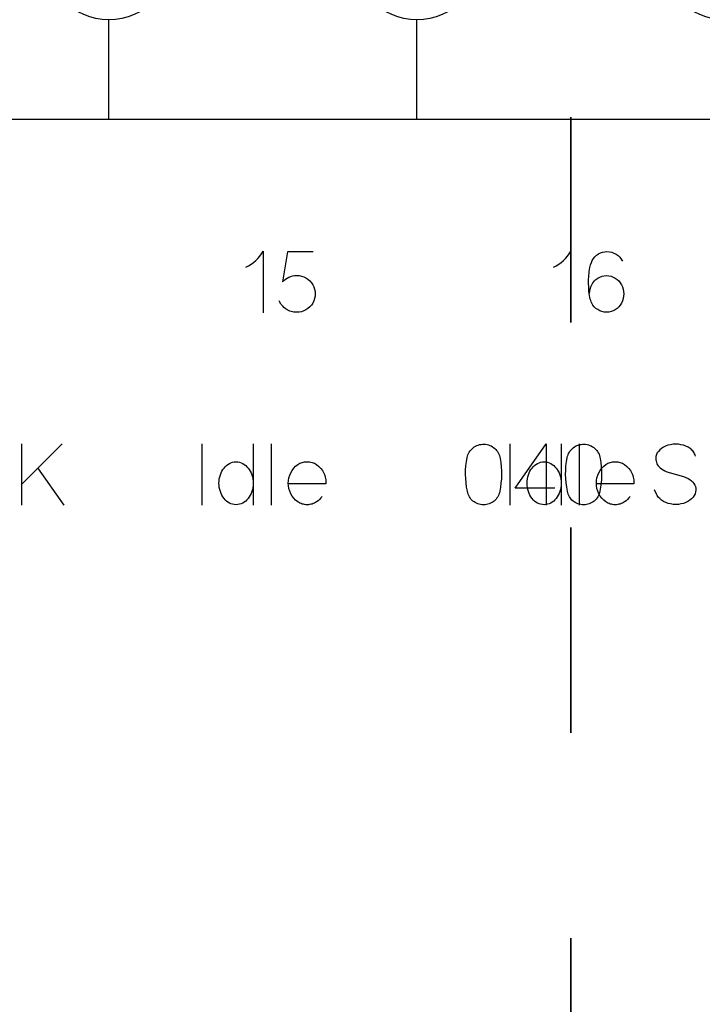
# Model space of a CAD drawing. Header units: inches. Extents: x 1880 to 2363, y -453 to -54.
# Tile 560 of 656: x 1905.61 to 1905.942, y -68.372 to -67.893. Entities that reach past the tile are written whole.
import ezdxf

# ---------------------------------------------------------------- set-up
doc = ezdxf.new("R2010")
doc.units = ezdxf.units.IN
doc.header["$LTSCALE"] = 0.5
doc.header["$MEASUREMENT"] = 0
doc.linetypes.add('PHANTOM', pattern=[0.25, 0.125, -0.025, 0.025, -0.025, 0.025, -0.025])
doc.layers.add('APP-M-S', color=30, linetype='Continuous')

msp = doc.modelspace()

# ---------------------------------------------------------------- linework, layer by layer
at = {"color": 7, "linetype": 'PHANTOM', "lineweight": 35}
msp.add_line((1905.87824, -65.94007), (1905.87824, -68.79207), dxfattribs=at)
at = {"color": 7, "linetype": 'Continuous'}
for p, q in [((1905.72476, -68.00989), (1905.72579, -68.00886)), ((1905.72579, -68.00886), (1905.72673, -68.00776)), ((1905.72673, -68.00776), (1905.72758, -68.00658)), ((1905.72758, -68.00658), (1905.72835, -68.00533)), ((1905.72835, -68.00533), (1905.72835, -68.03533)), ((1905.74026, -68.00575), (1905.73773, -68.02033)), ((1905.75277, -68.00575), (1905.74026, -68.00575)), ((1905.87457, -68.00989), (1905.8756, -68.00886)), ((1905.8756, -68.00886), (1905.87654, -68.00776)), ((1905.87654, -68.00776), (1905.87739, -68.00658)), ((1905.87739, -68.00658), (1905.87816, -68.00533)), ((1905.87816, -68.00533), (1905.87816, -68.03533)), ((1905.88861, -68.00989), (1905.88919, -68.00891)), ((1905.88919, -68.00891), (1905.88987, -68.00805)), ((1905.88987, -68.00805), (1905.89067, -68.00729)), ((1905.89067, -68.00729), (1905.89157, -68.00666)), ((1905.89157, -68.00666), (1905.89256, -68.00616)), ((1905.89256, -68.00616), (1905.8936, -68.00581)), ((1905.8936, -68.00581), (1905.89467, -68.00562)), ((1905.89467, -68.00562), (1905.89578, -68.00558)), ((1905.89578, -68.00558), (1905.89696, -68.00566)), ((1905.89696, -68.00566), (1905.89809, -68.00589)), ((1905.89809, -68.00589), (1905.89918, -68.00628)), ((1905.89918, -68.00628), (1905.90021, -68.00683)), ((1905.90021, -68.00683), (1905.90117, -68.0075)), ((1905.90117, -68.0075), (1905.90201, -68.00828)), ((1905.90201, -68.00828), (1905.90273, -68.00918)), ((1905.90273, -68.00918), (1905.90333, -68.01018)), ((1905.71998, -68.01312), (1905.72128, -68.01246)), ((1905.72128, -68.01246), (1905.7225, -68.01169)), ((1905.7225, -68.01169), (1905.72367, -68.01084)), ((1905.72367, -68.01084), (1905.72476, -68.00989)), ((1905.86979, -68.01312), (1905.87108, -68.01246)), ((1905.87108, -68.01246), (1905.87231, -68.01169)), ((1905.87231, -68.01169), (1905.87348, -68.01084)), ((1905.87348, -68.01084), (1905.87457, -68.00989)), ((1905.88731, -68.01422), (1905.88747, -68.01335)), ((1905.88747, -68.01335), (1905.88762, -68.0126)), ((1905.88762, -68.0126), (1905.88779, -68.01196)), ((1905.88779, -68.01196), (1905.88816, -68.01086)), ((1905.88816, -68.01086), (1905.88861, -68.00989)), ((1905.73917, -68.01901), (1905.73997, -68.01848)), ((1905.73997, -68.01848), (1905.74084, -68.01804)), ((1905.74084, -68.01804), (1905.74174, -68.01768)), ((1905.74174, -68.01768), (1905.74267, -68.01743)), ((1905.74267, -68.01743), (1905.74363, -68.01728)), ((1905.74363, -68.01728), (1905.74461, -68.01723)), ((1905.74461, -68.01723), (1905.74581, -68.01728)), ((1905.74581, -68.01728), (1905.74697, -68.0175)), ((1905.74697, -68.0175), (1905.74809, -68.01786)), ((1905.74809, -68.01786), (1905.74916, -68.01839)), ((1905.74916, -68.01839), (1905.75017, -68.01904)), ((1905.88685, -68.01904), (1905.88689, -68.01801)), ((1905.88689, -68.01801), (1905.88696, -68.01703)), ((1905.88696, -68.01703), (1905.88705, -68.01609)), ((1905.88705, -68.01609), (1905.88716, -68.0152)), ((1905.88716, -68.0152), (1905.88731, -68.01422)), ((1905.89042, -68.01912), (1905.89133, -68.01847)), ((1905.89133, -68.01847), (1905.89232, -68.01794)), ((1905.89232, -68.01794), (1905.89336, -68.01756)), ((1905.89336, -68.01756), (1905.89444, -68.01732)), ((1905.89444, -68.01732), (1905.89558, -68.01723)), ((1905.89558, -68.01723), (1905.89669, -68.01732)), ((1905.89669, -68.01732), (1905.89777, -68.01756)), ((1905.89777, -68.01756), (1905.8988, -68.01794)), ((1905.8988, -68.01794), (1905.89978, -68.01847)), ((1905.89978, -68.01847), (1905.90069, -68.01912)), ((1905.73773, -68.02033), (1905.73842, -68.01963)), ((1905.73842, -68.01963), (1905.73917, -68.01901)), ((1905.75017, -68.01904), (1905.75105, -68.01982)), ((1905.75105, -68.01982), (1905.75182, -68.0207)), ((1905.75182, -68.0207), (1905.75248, -68.0217)), ((1905.75248, -68.0217), (1905.75301, -68.02276)), ((1905.75301, -68.02276), (1905.75339, -68.02385)), ((1905.88683, -68.02013), (1905.88685, -68.01904)), ((1905.88684, -68.02126), (1905.88683, -68.02013)), ((1905.88686, -68.02243), (1905.88684, -68.02126)), ((1905.88692, -68.02365), (1905.88686, -68.02243)), ((1905.88699, -68.02483), (1905.88692, -68.02365)), ((1905.88758, -68.02383), (1905.88791, -68.02276)), ((1905.88791, -68.02276), (1905.88837, -68.0217)), ((1905.88837, -68.0217), (1905.88894, -68.02074)), ((1905.88894, -68.02074), (1905.88963, -68.01988)), ((1905.88963, -68.01988), (1905.89042, -68.01912)), ((1905.90069, -68.01912), (1905.9015, -68.01988)), ((1905.9015, -68.01988), (1905.9022, -68.02074)), ((1905.9022, -68.02074), (1905.90279, -68.0217)), ((1905.90279, -68.0217), (1905.90328, -68.02277)), ((1905.90328, -68.02277), (1905.90363, -68.02388)), ((1905.75339, -68.02848), (1905.75301, -68.02958)), ((1905.75339, -68.02385), (1905.75361, -68.02499)), ((1905.75361, -68.02734), (1905.75339, -68.02848)), ((1905.75361, -68.02499), (1905.75369, -68.02616)), ((1905.75369, -68.02616), (1905.75361, -68.02734)), ((1905.8871, -68.02592), (1905.88699, -68.02483)), ((1905.88723, -68.02693), (1905.8871, -68.02592)), ((1905.8874, -68.02786), (1905.88723, -68.02693)), ((1905.88729, -68.02601), (1905.88737, -68.02492)), ((1905.88737, -68.02492), (1905.88758, -68.02383)), ((1905.8876, -68.02869), (1905.8874, -68.02786)), ((1905.90363, -68.02848), (1905.90328, -68.02958)), ((1905.90363, -68.02388), (1905.90384, -68.02502)), ((1905.90384, -68.02734), (1905.90363, -68.02848)), ((1905.90384, -68.02502), (1905.90391, -68.02618)), ((1905.90391, -68.02618), (1905.90384, -68.02734)), ((1905.73649, -68.03012), (1905.7362, -68.02949)), ((1905.73681, -68.03072), (1905.73649, -68.03012)), ((1905.73718, -68.03128), (1905.73681, -68.03072)), ((1905.73758, -68.03181), (1905.73718, -68.03128)), ((1905.73803, -68.03231), (1905.73758, -68.03181)), ((1905.73849, -68.03277), (1905.73803, -68.03231)), ((1905.739, -68.03321), (1905.73849, -68.03277)), ((1905.73953, -68.0336), (1905.739, -68.03321)), ((1905.75017, -68.0333), (1905.74916, -68.03395)), ((1905.75105, -68.03253), (1905.75017, -68.0333)), ((1905.75182, -68.03165), (1905.75105, -68.03253)), ((1905.75248, -68.03065), (1905.75182, -68.03165)), ((1905.75301, -68.02958), (1905.75248, -68.03065)), ((1905.88783, -68.02945), (1905.8876, -68.02869)), ((1905.88808, -68.03011), (1905.88783, -68.02945)), ((1905.88837, -68.03069), (1905.88808, -68.03011)), ((1905.88894, -68.03163), (1905.88837, -68.03069)), ((1905.88961, -68.03247), (1905.88894, -68.03163)), ((1905.8904, -68.03321), (1905.88961, -68.03247)), ((1905.89129, -68.03385), (1905.8904, -68.03321)), ((1905.90069, -68.03326), (1905.89978, -68.03391)), ((1905.9015, -68.0325), (1905.90069, -68.03326)), ((1905.9022, -68.03163), (1905.9015, -68.0325)), ((1905.90279, -68.03065), (1905.9022, -68.03163)), ((1905.90328, -68.02958), (1905.90279, -68.03065)), ((1905.74009, -68.03394), (1905.73953, -68.0336)), ((1905.74068, -68.03425), (1905.74009, -68.03394)), ((1905.74129, -68.03451), (1905.74068, -68.03425)), ((1905.74193, -68.03473), (1905.74129, -68.03451)), ((1905.74259, -68.03491), (1905.74193, -68.03473)), ((1905.74326, -68.03503), (1905.74259, -68.03491)), ((1905.74393, -68.03511), (1905.74326, -68.03503)), ((1905.74461, -68.03513), (1905.74393, -68.03511)), ((1905.74581, -68.03506), (1905.74461, -68.03513)), ((1905.74697, -68.03484), (1905.74581, -68.03506)), ((1905.74809, -68.03446), (1905.74697, -68.03484)), ((1905.74916, -68.03395), (1905.74809, -68.03446)), ((1905.89226, -68.03436), (1905.89129, -68.03385)), ((1905.89331, -68.03475), (1905.89226, -68.03436)), ((1905.89441, -68.035), (1905.89331, -68.03475)), ((1905.89558, -68.03513), (1905.89441, -68.035)), ((1905.89669, -68.03504), (1905.89558, -68.03513)), ((1905.89777, -68.0348), (1905.89669, -68.03504)), ((1905.8988, -68.03443), (1905.89777, -68.0348)), ((1905.89978, -68.03391), (1905.8988, -68.03443)), ((1905.61064, -68.09919), (1905.61065, -68.12919)), ((1905.61064, -68.119), (1905.63041, -68.09919)), ((1905.69845, -68.09919), (1905.69845, -68.12919)), ((1905.72349, -68.09919), (1905.72349, -68.12919)), ((1905.73226, -68.09923), (1905.73226, -68.12919)), ((1905.83116, -68.10076), (1905.83175, -68.10041)), ((1905.83175, -68.10041), (1905.83239, -68.10009)), ((1905.83239, -68.10009), (1905.83306, -68.09983)), ((1905.83306, -68.09983), (1905.83375, -68.09962)), ((1905.83375, -68.09962), (1905.83445, -68.09948)), ((1905.83445, -68.09948), (1905.83518, -68.0994)), ((1905.83518, -68.0994), (1905.83592, -68.09939)), ((1905.83592, -68.09939), (1905.83665, -68.09945)), ((1905.83665, -68.09945), (1905.83737, -68.09956)), ((1905.83737, -68.09956), (1905.83806, -68.09973)), ((1905.83806, -68.09973), (1905.83873, -68.09997)), ((1905.83873, -68.09997), (1905.83938, -68.10027)), ((1905.83938, -68.10027), (1905.83999, -68.10061)), ((1905.84845, -68.09919), (1905.84845, -68.12919)), ((1905.85104, -68.12086), (1905.8662, -68.09919)), ((1905.8662, -68.09919), (1905.8662, -68.12919)), ((1905.87349, -68.09919), (1905.87349, -68.12919)), ((1905.87988, -68.10076), (1905.88048, -68.10041)), ((1905.88048, -68.10041), (1905.88112, -68.10009)), ((1905.88112, -68.10009), (1905.88178, -68.09983)), ((1905.88178, -68.09983), (1905.88247, -68.09962)), ((1905.88226, -68.09923), (1905.88226, -68.12919)), ((1905.88247, -68.09962), (1905.88318, -68.09948)), ((1905.88318, -68.09948), (1905.88391, -68.0994)), ((1905.88391, -68.0994), (1905.88464, -68.09939)), ((1905.88464, -68.09939), (1905.88538, -68.09945)), ((1905.88538, -68.09945), (1905.8861, -68.09956)), ((1905.8861, -68.09956), (1905.88679, -68.09973)), ((1905.88679, -68.09973), (1905.88746, -68.09997)), ((1905.88746, -68.09997), (1905.88811, -68.10027)), ((1905.88811, -68.10027), (1905.88872, -68.10061)), ((1905.92434, -68.10036), (1905.92331, -68.10088)), ((1905.92548, -68.09995), (1905.92434, -68.10036)), ((1905.92672, -68.09964), (1905.92548, -68.09995)), ((1905.928, -68.09947), (1905.92672, -68.09964)), ((1905.92927, -68.09942), (1905.928, -68.09947)), ((1905.93053, -68.09947), (1905.92927, -68.09942)), ((1905.93177, -68.09964), (1905.93053, -68.09947)), ((1905.93301, -68.09995), (1905.93177, -68.09964)), ((1905.93418, -68.10037), (1905.93301, -68.09995)), ((1905.93525, -68.1009), (1905.93418, -68.10037)), ((1905.82767, -68.1059), (1905.82784, -68.1052)), ((1905.82784, -68.1052), (1905.82808, -68.10451)), ((1905.82808, -68.10451), (1905.82837, -68.10387)), ((1905.82837, -68.10387), (1905.82873, -68.10325)), ((1905.82873, -68.10325), (1905.82913, -68.10267)), ((1905.82913, -68.10267), (1905.82958, -68.10213)), ((1905.82958, -68.10213), (1905.83006, -68.10163)), ((1905.83006, -68.10163), (1905.83059, -68.10118)), ((1905.83059, -68.10118), (1905.83116, -68.10076)), ((1905.83999, -68.10061), (1905.84056, -68.101)), ((1905.84056, -68.101), (1905.8411, -68.10145)), ((1905.8411, -68.10145), (1905.84159, -68.10193)), ((1905.84159, -68.10193), (1905.84205, -68.10246)), ((1905.84205, -68.10246), (1905.84246, -68.10303)), ((1905.84246, -68.10303), (1905.84283, -68.10364)), ((1905.84283, -68.10364), (1905.84316, -68.10428)), ((1905.84316, -68.10428), (1905.84343, -68.10496)), ((1905.84343, -68.10496), (1905.84364, -68.10565)), ((1905.8764, -68.1059), (1905.87657, -68.1052)), ((1905.87657, -68.1052), (1905.87681, -68.10451)), ((1905.87681, -68.10451), (1905.8771, -68.10387)), ((1905.8771, -68.10387), (1905.87746, -68.10325)), ((1905.87746, -68.10325), (1905.87786, -68.10267)), ((1905.87786, -68.10267), (1905.87831, -68.10213)), ((1905.87831, -68.10213), (1905.87879, -68.10163)), ((1905.87879, -68.10163), (1905.87932, -68.10118)), ((1905.87932, -68.10118), (1905.87988, -68.10076)), ((1905.88872, -68.10061), (1905.88929, -68.101)), ((1905.88929, -68.101), (1905.88982, -68.10145)), ((1905.88982, -68.10145), (1905.89032, -68.10193)), ((1905.89032, -68.10193), (1905.89078, -68.10246)), ((1905.89078, -68.10246), (1905.89119, -68.10303)), ((1905.89119, -68.10303), (1905.89156, -68.10364)), ((1905.89156, -68.10364), (1905.89189, -68.10428)), ((1905.89189, -68.10428), (1905.89216, -68.10496)), ((1905.89216, -68.10496), (1905.89237, -68.10565)), ((1905.91972, -68.10486), (1905.9196, -68.10535)), ((1905.91988, -68.10441), (1905.91972, -68.10486)), ((1905.92027, -68.10362), (1905.91988, -68.10441)), ((1905.92081, -68.1029), (1905.92027, -68.10362)), ((1905.9215, -68.1022), (1905.92081, -68.1029)), ((1905.92237, -68.10151), (1905.9215, -68.1022)), ((1905.92331, -68.10088), (1905.92237, -68.10151)), ((1905.93625, -68.10155), (1905.93525, -68.1009)), ((1905.93671, -68.1019), (1905.93625, -68.10155)), ((1905.93714, -68.10228), (1905.93671, -68.1019)), ((1905.93753, -68.10269), (1905.93714, -68.10228)), ((1905.93788, -68.10313), (1905.93753, -68.10269)), ((1905.93819, -68.10361), (1905.93788, -68.10313)), ((1905.93847, -68.10412), (1905.93819, -68.10361)), ((1905.9387, -68.10466), (1905.93847, -68.10412)), ((1905.9389, -68.10524), (1905.9387, -68.10466)), ((1905.70987, -68.11038), (1905.7105, -68.10978)), ((1905.7105, -68.10978), (1905.71118, -68.10925)), ((1905.71118, -68.10925), (1905.71191, -68.1088)), ((1905.71191, -68.1088), (1905.71268, -68.10844)), ((1905.71268, -68.10844), (1905.71348, -68.10818)), ((1905.71348, -68.10818), (1905.7143, -68.10803)), ((1905.7143, -68.10803), (1905.71516, -68.10797)), ((1905.71516, -68.10797), (1905.71602, -68.10803)), ((1905.71602, -68.10803), (1905.71684, -68.10818)), ((1905.71684, -68.10818), (1905.71765, -68.10844)), ((1905.71765, -68.10844), (1905.71842, -68.1088)), ((1905.71842, -68.1088), (1905.71915, -68.10925)), ((1905.71915, -68.10925), (1905.71983, -68.10978)), ((1905.71983, -68.10978), (1905.72046, -68.11038)), ((1905.74416, -68.11018), (1905.7452, -68.10934)), ((1905.7452, -68.10934), (1905.74572, -68.10901)), ((1905.74572, -68.10901), (1905.74626, -68.10872)), ((1905.74626, -68.10872), (1905.74681, -68.10848)), ((1905.74681, -68.10848), (1905.74737, -68.10828)), ((1905.74737, -68.10828), (1905.74795, -68.10813)), ((1905.74795, -68.10813), (1905.74854, -68.10802)), ((1905.74854, -68.10802), (1905.74914, -68.10795)), ((1905.74914, -68.10795), (1905.74975, -68.10793)), ((1905.74975, -68.10793), (1905.75037, -68.10795)), ((1905.75037, -68.10795), (1905.75098, -68.10802)), ((1905.75098, -68.10802), (1905.75157, -68.10813)), ((1905.75157, -68.10813), (1905.75215, -68.10828)), ((1905.75215, -68.10828), (1905.75272, -68.10848)), ((1905.75272, -68.10848), (1905.75328, -68.10872)), ((1905.75328, -68.10872), (1905.75382, -68.10901)), ((1905.75382, -68.10901), (1905.75436, -68.10934)), ((1905.75436, -68.10934), (1905.75543, -68.1102)), ((1905.82695, -68.11208), (1905.82708, -68.11002)), ((1905.82708, -68.11002), (1905.82732, -68.10797)), ((1905.82732, -68.10797), (1905.82767, -68.1059)), ((1905.84364, -68.10565), (1905.84379, -68.10636)), ((1905.84379, -68.10636), (1905.84408, -68.10835)), ((1905.84408, -68.10835), (1905.84428, -68.11036)), ((1905.85987, -68.11038), (1905.8605, -68.10978)), ((1905.8605, -68.10978), (1905.86118, -68.10925)), ((1905.86118, -68.10925), (1905.86191, -68.1088)), ((1905.86191, -68.1088), (1905.86268, -68.10844)), ((1905.86268, -68.10844), (1905.86348, -68.10818)), ((1905.86348, -68.10818), (1905.8643, -68.10803)), ((1905.8643, -68.10803), (1905.86516, -68.10797)), ((1905.86516, -68.10797), (1905.86602, -68.10803)), ((1905.86602, -68.10803), (1905.86684, -68.10818)), ((1905.86684, -68.10818), (1905.86765, -68.10844)), ((1905.86765, -68.10844), (1905.86842, -68.1088)), ((1905.86842, -68.1088), (1905.86915, -68.10925)), ((1905.86915, -68.10925), (1905.86983, -68.10978)), ((1905.86983, -68.10978), (1905.87046, -68.11038)), ((1905.87568, -68.11208), (1905.87581, -68.11002)), ((1905.87581, -68.11002), (1905.87605, -68.10797)), ((1905.87605, -68.10797), (1905.8764, -68.1059)), ((1905.89237, -68.10565), (1905.89252, -68.10636)), ((1905.89252, -68.10636), (1905.89281, -68.10835)), ((1905.89281, -68.10835), (1905.89301, -68.11036)), ((1905.89416, -68.11018), (1905.8952, -68.10934)), ((1905.8952, -68.10934), (1905.89572, -68.10901)), ((1905.89572, -68.10901), (1905.89626, -68.10872)), ((1905.89626, -68.10872), (1905.89681, -68.10848)), ((1905.89681, -68.10848), (1905.89737, -68.10828)), ((1905.89737, -68.10828), (1905.89795, -68.10813)), ((1905.89795, -68.10813), (1905.89854, -68.10802)), ((1905.89854, -68.10802), (1905.89914, -68.10795)), ((1905.89914, -68.10795), (1905.89975, -68.10793)), ((1905.89975, -68.10793), (1905.90037, -68.10795)), ((1905.90037, -68.10795), (1905.90098, -68.10802)), ((1905.90098, -68.10802), (1905.90157, -68.10813)), ((1905.90157, -68.10813), (1905.90215, -68.10828)), ((1905.90215, -68.10828), (1905.90272, -68.10848)), ((1905.90272, -68.10848), (1905.90328, -68.10872)), ((1905.90328, -68.10872), (1905.90382, -68.10901)), ((1905.90382, -68.10901), (1905.90436, -68.10934)), ((1905.90436, -68.10934), (1905.90543, -68.1102)), ((1905.91954, -68.10587), (1905.91952, -68.10642)), ((1905.91952, -68.10642), (1905.91957, -68.10699)), ((1905.9196, -68.10535), (1905.91954, -68.10587)), ((1905.91957, -68.10699), (1905.91966, -68.10758)), ((1905.91966, -68.10758), (1905.91981, -68.10816)), ((1905.91981, -68.10816), (1905.92, -68.10876)), ((1905.92, -68.10876), (1905.92028, -68.10935)), ((1905.92028, -68.10935), (1905.92065, -68.10991)), ((1905.92065, -68.10991), (1905.92112, -68.11046)), ((1905.63145, -68.12919), (1905.61869, -68.11096)), ((1905.7072, -68.11533), (1905.70749, -68.11436)), ((1905.70749, -68.11436), (1905.70785, -68.11343)), ((1905.70785, -68.11343), (1905.70827, -68.11258)), ((1905.70827, -68.11258), (1905.70875, -68.11178)), ((1905.70875, -68.11178), (1905.70928, -68.11104)), ((1905.70928, -68.11104), (1905.70987, -68.11038)), ((1905.72046, -68.11038), (1905.72105, -68.11104)), ((1905.72105, -68.11104), (1905.72158, -68.11178)), ((1905.72158, -68.11178), (1905.72205, -68.11258)), ((1905.72205, -68.11258), (1905.72247, -68.11343)), ((1905.72247, -68.11343), (1905.72283, -68.11436)), ((1905.72283, -68.11436), (1905.72312, -68.11533)), ((1905.7409, -68.11579), (1905.74128, -68.11454)), ((1905.74128, -68.11454), (1905.7418, -68.11332)), ((1905.7418, -68.11332), (1905.74246, -68.11217)), ((1905.74246, -68.11217), (1905.74325, -68.11112)), ((1905.74325, -68.11112), (1905.74416, -68.11018)), ((1905.75543, -68.1102), (1905.75637, -68.11118)), ((1905.75637, -68.11118), (1905.75718, -68.11226)), ((1905.75718, -68.11226), (1905.75786, -68.11346)), ((1905.75786, -68.11346), (1905.75814, -68.11409)), ((1905.75814, -68.11409), (1905.75839, -68.11473)), ((1905.75839, -68.11473), (1905.75858, -68.11539)), ((1905.82691, -68.11413), (1905.82695, -68.11208)), ((1905.82698, -68.11619), (1905.82691, -68.11413)), ((1905.84428, -68.11036), (1905.84439, -68.11235)), ((1905.84441, -68.11434), (1905.84433, -68.11634)), ((1905.84439, -68.11235), (1905.84441, -68.11434)), ((1905.8572, -68.11533), (1905.85749, -68.11436)), ((1905.85749, -68.11436), (1905.85785, -68.11343)), ((1905.85785, -68.11343), (1905.85827, -68.11258)), ((1905.85827, -68.11258), (1905.85875, -68.11178)), ((1905.85875, -68.11178), (1905.85928, -68.11104)), ((1905.85928, -68.11104), (1905.85987, -68.11038)), ((1905.87046, -68.11038), (1905.87105, -68.11104)), ((1905.87105, -68.11104), (1905.87158, -68.11178)), ((1905.87158, -68.11178), (1905.87205, -68.11258)), ((1905.87205, -68.11258), (1905.87247, -68.11343)), ((1905.87247, -68.11343), (1905.87283, -68.11436)), ((1905.87283, -68.11436), (1905.87312, -68.11533)), ((1905.87564, -68.11413), (1905.87568, -68.11208)), ((1905.87571, -68.11619), (1905.87564, -68.11413)), ((1905.8909, -68.11579), (1905.89128, -68.11454)), ((1905.89128, -68.11454), (1905.8918, -68.11332)), ((1905.8918, -68.11332), (1905.89246, -68.11217)), ((1905.89246, -68.11217), (1905.89325, -68.11112)), ((1905.89301, -68.11036), (1905.89312, -68.11235)), ((1905.89314, -68.11434), (1905.89306, -68.11634)), ((1905.89312, -68.11235), (1905.89314, -68.11434)), ((1905.89325, -68.11112), (1905.89416, -68.11018)), ((1905.90543, -68.1102), (1905.90637, -68.11118)), ((1905.90637, -68.11118), (1905.90718, -68.11226)), ((1905.90718, -68.11226), (1905.90786, -68.11346)), ((1905.90786, -68.11346), (1905.90814, -68.11409)), ((1905.90814, -68.11409), (1905.90839, -68.11473)), ((1905.90839, -68.11473), (1905.90858, -68.11539)), ((1905.92112, -68.11046), (1905.92168, -68.11097)), ((1905.92168, -68.11097), (1905.92234, -68.11147)), ((1905.92234, -68.11147), (1905.92309, -68.11195)), ((1905.92309, -68.11195), (1905.92394, -68.1124)), ((1905.92394, -68.1124), (1905.92489, -68.11282)), ((1905.92489, -68.11282), (1905.93301, -68.11514)), ((1905.70683, -68.11841), (1905.70687, -68.11735)), ((1905.70687, -68.11949), (1905.70683, -68.11841)), ((1905.70687, -68.11735), (1905.707, -68.11632)), ((1905.707, -68.12054), (1905.70687, -68.11949)), ((1905.707, -68.11632), (1905.7072, -68.11533)), ((1905.72312, -68.11533), (1905.72333, -68.11632)), ((1905.72333, -68.11632), (1905.72345, -68.11735)), ((1905.72345, -68.11949), (1905.72333, -68.12054)), ((1905.72345, -68.11735), (1905.72349, -68.11841)), ((1905.72349, -68.11841), (1905.72345, -68.11949)), ((1905.7406, -68.11841), (1905.74068, -68.11708)), ((1905.74068, -68.11974), (1905.7406, -68.11841)), ((1905.74068, -68.11708), (1905.7409, -68.11579)), ((1905.75891, -68.11879), (1905.74068, -68.11879)), ((1905.75858, -68.11539), (1905.75873, -68.11605)), ((1905.75873, -68.11605), (1905.75884, -68.11672)), ((1905.75884, -68.11672), (1905.75891, -68.1174)), ((1905.75891, -68.1174), (1905.75893, -68.11809)), ((1905.75893, -68.11809), (1905.75891, -68.11879)), ((1905.82715, -68.11825), (1905.82698, -68.11619)), ((1905.82742, -68.1203), (1905.82715, -68.11825)), ((1905.84416, -68.11833), (1905.8439, -68.12032)), ((1905.84433, -68.11634), (1905.84416, -68.11833)), ((1905.85683, -68.11841), (1905.85687, -68.11735)), ((1905.85687, -68.11949), (1905.85683, -68.11841)), ((1905.85687, -68.11735), (1905.857, -68.11632)), ((1905.857, -68.12054), (1905.85687, -68.11949)), ((1905.857, -68.11632), (1905.8572, -68.11533)), ((1905.87312, -68.11533), (1905.87333, -68.11632)), ((1905.87333, -68.11632), (1905.87345, -68.11735)), ((1905.87345, -68.11949), (1905.87333, -68.12054)), ((1905.87345, -68.11735), (1905.87349, -68.11841)), ((1905.87349, -68.11841), (1905.87345, -68.11949)), ((1905.87588, -68.11825), (1905.87571, -68.11619)), ((1905.87615, -68.1203), (1905.87588, -68.11825)), ((1905.8906, -68.11841), (1905.89068, -68.11708)), ((1905.89068, -68.11974), (1905.8906, -68.11841)), ((1905.89068, -68.11708), (1905.8909, -68.11579)), ((1905.90891, -68.11879), (1905.89068, -68.11879)), ((1905.89289, -68.11833), (1905.89262, -68.12032)), ((1905.89306, -68.11634), (1905.89289, -68.11833)), ((1905.90858, -68.11539), (1905.90873, -68.11605)), ((1905.90873, -68.11605), (1905.90884, -68.11672)), ((1905.90884, -68.11672), (1905.90891, -68.1174)), ((1905.90891, -68.1174), (1905.90893, -68.11809)), ((1905.90893, -68.11809), (1905.90891, -68.11879)), ((1905.93301, -68.11514), (1905.93422, -68.1156)), ((1905.93422, -68.1156), (1905.93527, -68.1161)), ((1905.93527, -68.1161), (1905.93617, -68.11665)), ((1905.93617, -68.11665), (1905.93691, -68.11725)), ((1905.93691, -68.11725), (1905.93753, -68.11788)), ((1905.93753, -68.11788), (1905.93805, -68.11856)), ((1905.93805, -68.11856), (1905.93848, -68.11929)), ((1905.93848, -68.11929), (1905.93882, -68.12007)), ((1905.7072, -68.12154), (1905.707, -68.12054)), ((1905.70749, -68.12252), (1905.7072, -68.12154)), ((1905.70785, -68.12344), (1905.70749, -68.12252)), ((1905.70827, -68.1243), (1905.70785, -68.12344)), ((1905.70875, -68.12509), (1905.70827, -68.1243)), ((1905.72205, -68.1243), (1905.72158, -68.12509)), ((1905.72247, -68.12344), (1905.72205, -68.1243)), ((1905.72283, -68.12252), (1905.72247, -68.12344)), ((1905.72312, -68.12154), (1905.72283, -68.12252)), ((1905.72333, -68.12054), (1905.72312, -68.12154)), ((1905.7409, -68.12103), (1905.74068, -68.11974)), ((1905.74128, -68.12229), (1905.7409, -68.12103)), ((1905.7418, -68.12351), (1905.74128, -68.12229)), ((1905.74246, -68.12466), (1905.7418, -68.12351)), ((1905.82779, -68.12235), (1905.82742, -68.1203)), ((1905.82795, -68.12306), (1905.82779, -68.12235)), ((1905.82816, -68.12374), (1905.82795, -68.12306)), ((1905.82842, -68.12439), (1905.82816, -68.12374)), ((1905.82875, -68.125), (1905.82842, -68.12439)), ((1905.84291, -68.12439), (1905.84258, -68.125)), ((1905.84318, -68.12374), (1905.84291, -68.12439)), ((1905.84339, -68.12306), (1905.84318, -68.12374)), ((1905.84354, -68.12235), (1905.84339, -68.12306)), ((1905.8439, -68.12032), (1905.84354, -68.12231)), ((1905.87035, -68.12086), (1905.85104, -68.12086)), ((1905.8572, -68.12154), (1905.857, -68.12054)), ((1905.85749, -68.12252), (1905.8572, -68.12154)), ((1905.85785, -68.12344), (1905.85749, -68.12252)), ((1905.85827, -68.1243), (1905.85785, -68.12344)), ((1905.85875, -68.12509), (1905.85827, -68.1243)), ((1905.87205, -68.1243), (1905.87158, -68.12509)), ((1905.87247, -68.12344), (1905.87205, -68.1243)), ((1905.87283, -68.12252), (1905.87247, -68.12344)), ((1905.87312, -68.12154), (1905.87283, -68.12252)), ((1905.87333, -68.12054), (1905.87312, -68.12154)), ((1905.87652, -68.12235), (1905.87615, -68.1203)), ((1905.87668, -68.12306), (1905.87652, -68.12235)), ((1905.87689, -68.12374), (1905.87668, -68.12306)), ((1905.87715, -68.12439), (1905.87689, -68.12374)), ((1905.87747, -68.125), (1905.87715, -68.12439)), ((1905.8909, -68.12103), (1905.89068, -68.11974)), ((1905.89128, -68.12229), (1905.8909, -68.12103)), ((1905.8918, -68.12351), (1905.89128, -68.12229)), ((1905.89163, -68.12439), (1905.89131, -68.125)), ((1905.8919, -68.12374), (1905.89163, -68.12439)), ((1905.89246, -68.12466), (1905.8918, -68.12351)), ((1905.89211, -68.12306), (1905.8919, -68.12374)), ((1905.89227, -68.12235), (1905.89211, -68.12306)), ((1905.89262, -68.12032), (1905.89227, -68.12231)), ((1905.91984, -68.12372), (1905.91897, -68.12156)), ((1905.9202, -68.12448), (1905.91984, -68.12372)), ((1905.92073, -68.12522), (1905.9202, -68.12448)), ((1905.93827, -68.12442), (1905.93771, -68.12526)), ((1905.93869, -68.12351), (1905.93827, -68.12442)), ((1905.93895, -68.12261), (1905.93869, -68.12351)), ((1905.93882, -68.12007), (1905.93901, -68.12089)), ((1905.93906, -68.12174), (1905.93895, -68.12261)), ((1905.93901, -68.12089), (1905.93906, -68.12174)), ((1905.70928, -68.12583), (1905.70875, -68.12509)), ((1905.70987, -68.1265), (1905.70928, -68.12583)), ((1905.7105, -68.1271), (1905.70987, -68.1265)), ((1905.71118, -68.12762), (1905.7105, -68.1271)), ((1905.71191, -68.12807), (1905.71118, -68.12762)), ((1905.71268, -68.12843), (1905.71191, -68.12807)), ((1905.71348, -68.12869), (1905.71268, -68.12843)), ((1905.7143, -68.12885), (1905.71348, -68.12869)), ((1905.71516, -68.1289), (1905.7143, -68.12885)), ((1905.71602, -68.12885), (1905.71516, -68.1289)), ((1905.71684, -68.12869), (1905.71602, -68.12885)), ((1905.71765, -68.12843), (1905.71684, -68.12869)), ((1905.71842, -68.12807), (1905.71765, -68.12843)), ((1905.71915, -68.12762), (1905.71842, -68.12807)), ((1905.71983, -68.1271), (1905.71915, -68.12762)), ((1905.72046, -68.1265), (1905.71983, -68.1271)), ((1905.72105, -68.12583), (1905.72046, -68.1265)), ((1905.72158, -68.12509), (1905.72105, -68.12583)), ((1905.74325, -68.1257), (1905.74246, -68.12466)), ((1905.74416, -68.12665), (1905.74325, -68.1257)), ((1905.7452, -68.12749), (1905.74416, -68.12665)), ((1905.74572, -68.12782), (1905.7452, -68.12749)), ((1905.74626, -68.12811), (1905.74572, -68.12782)), ((1905.74681, -68.12835), (1905.74626, -68.12811)), ((1905.74737, -68.12855), (1905.74681, -68.12835)), ((1905.74795, -68.1287), (1905.74737, -68.12855)), ((1905.74854, -68.12881), (1905.74795, -68.1287)), ((1905.74914, -68.12888), (1905.74854, -68.12881)), ((1905.74975, -68.1289), (1905.74914, -68.12888)), ((1905.75037, -68.12888), (1905.74975, -68.1289)), ((1905.75098, -68.12881), (1905.75037, -68.12888)), ((1905.75157, -68.1287), (1905.75098, -68.12881)), ((1905.75215, -68.12855), (1905.75157, -68.1287)), ((1905.75272, -68.12835), (1905.75215, -68.12855)), ((1905.75328, -68.12811), (1905.75272, -68.12835)), ((1905.75382, -68.12782), (1905.75328, -68.12811)), ((1905.75436, -68.12749), (1905.75382, -68.12782)), ((1905.75512, -68.12692), (1905.75436, -68.12749)), ((1905.75583, -68.12629), (1905.75512, -68.12692)), ((1905.75646, -68.1256), (1905.75583, -68.12629)), ((1905.75701, -68.12484), (1905.75646, -68.1256)), ((1905.82912, -68.12559), (1905.82875, -68.125)), ((1905.82954, -68.12612), (1905.82912, -68.12559)), ((1905.83, -68.12663), (1905.82954, -68.12612)), ((1905.83051, -68.1271), (1905.83, -68.12663)), ((1905.83105, -68.12752), (1905.83051, -68.1271)), ((1905.83163, -68.12789), (1905.83105, -68.12752)), ((1905.83224, -68.12821), (1905.83163, -68.12789)), ((1905.83289, -68.12849), (1905.83224, -68.12821)), ((1905.83356, -68.1287), (1905.83289, -68.12849)), ((1905.83425, -68.12886), (1905.83356, -68.1287)), ((1905.83495, -68.12895), (1905.83425, -68.12886)), ((1905.83566, -68.12898), (1905.83495, -68.12895)), ((1905.83638, -68.12895), (1905.83566, -68.12898)), ((1905.83708, -68.12886), (1905.83638, -68.12895)), ((1905.83777, -68.1287), (1905.83708, -68.12886)), ((1905.83844, -68.12849), (1905.83777, -68.1287)), ((1905.83909, -68.12821), (1905.83844, -68.12849)), ((1905.8397, -68.12789), (1905.83909, -68.12821)), ((1905.84028, -68.12752), (1905.8397, -68.12789)), ((1905.84083, -68.1271), (1905.84028, -68.12752)), ((1905.84133, -68.12663), (1905.84083, -68.1271)), ((1905.84179, -68.12612), (1905.84133, -68.12663)), ((1905.84221, -68.12559), (1905.84179, -68.12612)), ((1905.84258, -68.125), (1905.84221, -68.12559)), ((1905.85928, -68.12583), (1905.85875, -68.12509)), ((1905.85987, -68.1265), (1905.85928, -68.12583)), ((1905.8605, -68.1271), (1905.85987, -68.1265)), ((1905.86118, -68.12762), (1905.8605, -68.1271)), ((1905.86191, -68.12807), (1905.86118, -68.12762)), ((1905.86268, -68.12843), (1905.86191, -68.12807)), ((1905.86348, -68.12869), (1905.86268, -68.12843)), ((1905.8643, -68.12885), (1905.86348, -68.12869)), ((1905.86516, -68.1289), (1905.8643, -68.12885)), ((1905.86602, -68.12885), (1905.86516, -68.1289)), ((1905.86684, -68.12869), (1905.86602, -68.12885)), ((1905.86765, -68.12843), (1905.86684, -68.12869)), ((1905.86842, -68.12807), (1905.86765, -68.12843)), ((1905.86915, -68.12762), (1905.86842, -68.12807)), ((1905.86983, -68.1271), (1905.86915, -68.12762)), ((1905.87046, -68.1265), (1905.86983, -68.1271)), ((1905.87105, -68.12583), (1905.87046, -68.1265)), ((1905.87158, -68.12509), (1905.87105, -68.12583)), ((1905.87785, -68.12559), (1905.87747, -68.125)), ((1905.87827, -68.12612), (1905.87785, -68.12559)), ((1905.87873, -68.12663), (1905.87827, -68.12612)), ((1905.87924, -68.1271), (1905.87873, -68.12663)), ((1905.87978, -68.12752), (1905.87924, -68.1271)), ((1905.88036, -68.12789), (1905.87978, -68.12752)), ((1905.88097, -68.12821), (1905.88036, -68.12789)), ((1905.88162, -68.12849), (1905.88097, -68.12821)), ((1905.88229, -68.1287), (1905.88162, -68.12849)), ((1905.88298, -68.12886), (1905.88229, -68.1287)), ((1905.88368, -68.12895), (1905.88298, -68.12886)), ((1905.88439, -68.12898), (1905.88368, -68.12895)), ((1905.88511, -68.12895), (1905.88439, -68.12898)), ((1905.88581, -68.12886), (1905.88511, -68.12895)), ((1905.8865, -68.1287), (1905.88581, -68.12886)), ((1905.88717, -68.12849), (1905.8865, -68.1287)), ((1905.88782, -68.12821), (1905.88717, -68.12849)), ((1905.88843, -68.12789), (1905.88782, -68.12821)), ((1905.88901, -68.12752), (1905.88843, -68.12789)), ((1905.88955, -68.1271), (1905.88901, -68.12752)), ((1905.89006, -68.12663), (1905.88955, -68.1271)), ((1905.89052, -68.12612), (1905.89006, -68.12663)), ((1905.89094, -68.12559), (1905.89052, -68.12612)), ((1905.89131, -68.125), (1905.89094, -68.12559)), ((1905.89325, -68.1257), (1905.89246, -68.12466)), ((1905.89416, -68.12665), (1905.89325, -68.1257)), ((1905.8952, -68.12749), (1905.89416, -68.12665)), ((1905.89572, -68.12782), (1905.8952, -68.12749)), ((1905.89626, -68.12811), (1905.89572, -68.12782)), ((1905.89681, -68.12835), (1905.89626, -68.12811)), ((1905.89737, -68.12855), (1905.89681, -68.12835)), ((1905.89795, -68.1287), (1905.89737, -68.12855)), ((1905.89854, -68.12881), (1905.89795, -68.1287)), ((1905.89914, -68.12888), (1905.89854, -68.12881)), ((1905.89975, -68.1289), (1905.89914, -68.12888)), ((1905.90037, -68.12888), (1905.89975, -68.1289)), ((1905.90098, -68.12881), (1905.90037, -68.12888)), ((1905.90157, -68.1287), (1905.90098, -68.12881)), ((1905.90215, -68.12855), (1905.90157, -68.1287)), ((1905.90272, -68.12835), (1905.90215, -68.12855)), ((1905.90328, -68.12811), (1905.90272, -68.12835)), ((1905.90382, -68.12782), (1905.90328, -68.12811)), ((1905.90436, -68.12749), (1905.90382, -68.12782)), ((1905.90512, -68.12692), (1905.90436, -68.12749)), ((1905.90583, -68.12629), (1905.90512, -68.12692)), ((1905.90646, -68.1256), (1905.90583, -68.12629)), ((1905.90701, -68.12484), (1905.90646, -68.1256)), ((1905.92144, -68.12594), (1905.92073, -68.12522)), ((1905.92232, -68.12666), (1905.92144, -68.12594)), ((1905.9233, -68.12731), (1905.92232, -68.12666)), ((1905.92436, -68.12783), (1905.9233, -68.12731)), ((1905.9255, -68.12824), (1905.92436, -68.12783)), ((1905.92672, -68.12853), (1905.9255, -68.12824)), ((1905.928, -68.12871), (1905.92672, -68.12853)), ((1905.92927, -68.12877), (1905.928, -68.12871)), ((1905.93053, -68.12871), (1905.92927, -68.12877)), ((1905.93177, -68.12853), (1905.93053, -68.12871)), ((1905.93301, -68.12823), (1905.93177, -68.12853)), ((1905.93415, -68.12785), (1905.93301, -68.12823)), ((1905.93521, -68.12734), (1905.93415, -68.12785)), ((1905.93617, -68.1267), (1905.93521, -68.12734)), ((1905.93701, -68.12602), (1905.93617, -68.1267)), ((1905.93771, -68.12526), (1905.93701, -68.12602))]:
    msp.add_line(p, q, dxfattribs=at)
at = {"layer": 'APP-M-S', "linetype": 'Continuous', "lineweight": 25}
for p, q in [((1905.65324, -67.94107), (1905.65324, -67.89257)), ((1905.80324, -67.94107), (1905.80324, -67.89257)), ((1903.85324, -67.94107), (1906.55324, -67.94107))]:
    msp.add_line(p, q, dxfattribs=at)
for centre in [(1905.65324, -67.86107), (1905.80324, -67.86107), (1905.95324, -67.86107)]:
    msp.add_circle(centre, 0.0315, dxfattribs=at)

doc.saveas('drawing.dxf')
